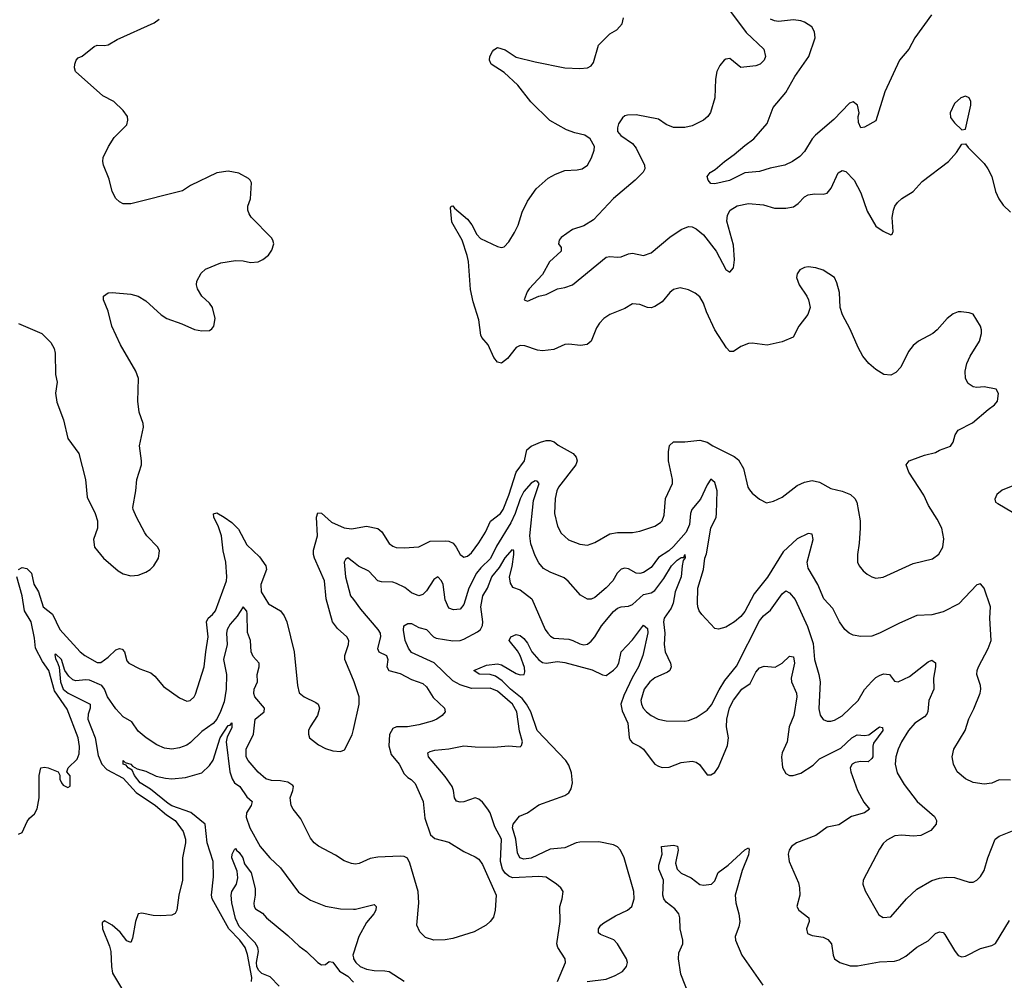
# Model space of a CAD drawing. Header units: inches. Extents: x 1694797 to 1849917, y 907313 to 1017959.
# Tile 733 of 834: x 1808217 to 1813477, y 974116 to 979247. Entities that reach past the tile are written whole.
import ezdxf

# ---------------------------------------------------------------- set-up
doc = ezdxf.new("R2010")
doc.units = ezdxf.units.IN
doc.header["$MEASUREMENT"] = 0
doc.layers.add('B8907', color=7, linetype='Continuous')
doc.layers.add('B8917', color=7, linetype='Continuous')

msp = doc.modelspace()

# ---------------------------------------------------------------- linework, layer by layer
at = {"layer": 'B8907', "color": 5}
for points, elevation in [([(1808210, 977624.9), (1808334.8, 977570), (1808383, 977523), (1808400.7, 977490), (1808406, 977466), (1808408.6, 977351.4), (1808417.1, 977310), (1808408.8, 977251.2), (1808415.9, 977204.1), (1808450.3, 977110), (1808474.4, 977010), (1808532.4, 976930), (1808568.9, 976790), (1808576.7, 976696.7), (1808620.3, 976610), (1808632.2, 976570), (1808632, 976530), (1808610.4, 976470), (1808616.4, 976430), (1808663.7, 976370), (1808743.2, 976303.2), (1808770, 976286.7), (1808810, 976276.5), (1808850, 976279.6), (1808890, 976294.9), (1808913.3, 976310), (1808933.3, 976330), (1808958.4, 976370), (1808964.5, 976410), (1808955.1, 976430), (1808896.2, 976490), (1808885.9, 976505.9), (1808840.7, 976590), (1808822.9, 976630), (1808822, 976642), (1808837.4, 976730), (1808842.6, 976790), (1808867.1, 976870), (1808868.2, 976890), (1808856.3, 976970), (1808878, 977070), (1808877, 977090), (1808854.5, 977150), (1808847.3, 977210), (1808852, 977330), (1808838, 977370), (1808755.1, 977510), (1808709.3, 977610), (1808689.2, 977690), (1808665.2, 977750), (1808664, 977770), (1808690, 977787.3), (1808710, 977790.4), (1808810, 977780.4), (1808850, 977770.4), (1808890, 977745.5), (1808973.4, 977670), (1809002.8, 977650), (1809082.5, 977622.5), (1809150, 977592.7), (1809190, 977584.4), (1809230, 977586.4), (1809244.2, 977595.8), (1809254.5, 977610), (1809261.6, 977650), (1809247, 977710), (1809230, 977732.7), (1809189.4, 977770), (1809166, 977810), (1809161.2, 977830), (1809164, 977850), (1809187.2, 977892.8), (1809210, 977914.8), (1809291.9, 977948.1), (1809370, 977960.7), (1809410, 977958.8), (1809450.6, 977950.6), (1809490, 977953.4), (1809514.9, 977965.1), (1809545.2, 977990), (1809564.1, 978015.9), (1809574.5, 978050), (1809569.3, 978070), (1809561.2, 978081.2), (1809453, 978193), (1809442.9, 978210), (1809435.6, 978230), (1809435.6, 978250), (1809449.4, 978290), (1809454.8, 978374.8), (1809449, 978390), (1809438.9, 978398.9), (1809387.2, 978427.2), (1809330, 978437), (1809270, 978429.5), (1809130, 978361.6), (1809086.4, 978333.6), (1808810, 978264.2), (1808770, 978264.2), (1808750, 978273.3), (1808730, 978291.8), (1808710, 978329.3), (1808694.9, 978394.9), (1808664, 978470), (1808660.4, 978490), (1808663.1, 978510), (1808691.6, 978570), (1808722.2, 978617.8), (1808790, 978686), (1808795.1, 978710), (1808792.3, 978730), (1808770, 978761.2), (1808719.3, 978810), (1808660.7, 978840.7), (1808514.5, 978970), (1808509.7, 978989.7), (1808511.3, 979010), (1808518.7, 979030), (1808530, 979042.4), (1808550, 979052.4), (1808615.6, 979104.4), (1808630, 979110.4), (1808670, 979108.7), (1808690, 979112.7), (1808738, 979142), (1808936, 979230), (1808962.7, 979250)], 820), ([(1808209.7, 976310.3), (1808230, 976320.9), (1808255.5, 976315.6), (1808279.4, 976290), (1808292.1, 976232.1), (1808316.5, 976190), (1808342.3, 976110), (1808392, 976072), (1808430.7, 975990), (1808540.2, 975870), (1808564, 975850), (1808630, 975812.7), (1808650, 975813.8), (1808690, 975841.8), (1808730, 975880.1), (1808750, 975887.7), (1808763.8, 975883.8), (1808777.5, 975870), (1808790, 975822), (1808800.5, 975810), (1808858.7, 975778.7), (1808917.5, 975757.5), (1808939.4, 975739.4), (1808985.9, 975685.9), (1809070, 975624.9), (1809110, 975606), (1809128, 975610), (1809149.7, 975630.3), (1809155.9, 975644.1), (1809203.2, 975790), (1809210.4, 975870), (1809223.8, 975950), (1809215.6, 976030), (1809223.5, 976050), (1809247.6, 976070), (1809262.9, 976090), (1809321.3, 976250), (1809323.8, 976270), (1809317.4, 976350), (1809304.3, 976410), (1809294.9, 976490), (1809278.4, 976538.4), (1809253.5, 976590), (1809252.1, 976607.9), (1809270, 976612.2), (1809310, 976589.2), (1809350, 976561.1), (1809385.6, 976525.6), (1809430, 976441.2), (1809498.3, 976378.3), (1809532.7, 976330), (1809535, 976310), (1809505.1, 976230), (1809507.2, 976190), (1809545.8, 976125.8), (1809610, 976088.9), (1809630, 976063.1), (1809644.2, 976030), (1809683.1, 975870), (1809700.4, 975690), (1809710, 975651.3), (1809736, 975630), (1809799, 975599), (1809810.7, 975590), (1809819.1, 975570), (1809808, 975530), (1809768.4, 975470), (1809760.4, 975450), (1809759.3, 975430), (1809765.5, 975410), (1809812.8, 975372.8), (1809850, 975354), (1809890, 975341.3), (1809930, 975337.1), (1809952.9, 975347.1), (1809993.2, 975426.8), (1810000, 975456.1)], 780), ([(1810000, 975719.7), (1809954.2, 975830), (1809954.6, 975850), (1809974.2, 975910), (1809975.1, 975930), (1809965.4, 975950), (1809914.1, 975994.1), (1809887.9, 976030), (1809853.9, 976153.9), (1809845.6, 976250), (1809791.7, 976370), (1809787, 976390), (1809786.9, 976413.1), (1809807.2, 976490), (1809802.5, 976590), (1809810, 976612.2), (1809830, 976610.2), (1809883.5, 976563.5), (1809950, 976532.9), (1809990, 976528), (1810000, 976529.8)], 780), ([(1810000, 976348.5), (1809970, 976371.5), (1809956.6, 976363.4), (1809951.1, 976348.9), (1809958, 976270), (1809984.4, 976170), (1810000, 976149)], 760), ([(1808210, 974896), (1808230, 974904.7), (1808256.5, 974963.5), (1808270, 974982), (1808295.5, 975004.5), (1808310, 975032), (1808320.5, 975090), (1808320.7, 975210), (1808330, 975251.3), (1808350, 975254.8), (1808369.1, 975250.9), (1808422, 975230), (1808431.3, 975211.3), (1808431.3, 975190), (1808441, 975170), (1808450, 975158), (1808474.6, 975145.4), (1808487.3, 975152.7), (1808487.3, 975207.3), (1808468, 975230), (1808475.3, 975250), (1808523.1, 975296.9), (1808534.6, 975325.4), (1808535.6, 975364.4), (1808529.8, 975410.2), (1808470, 975564.8), (1808402.3, 975662.3), (1808371.7, 975770), (1808338.3, 975818.3), (1808301.8, 975890), (1808296.8, 975943.2), (1808278.5, 976030), (1808242.4, 976090), (1808229.6, 976170), (1808202.3, 976270)], 780), ([(1810000, 974737.7), (1809990, 974738.9), (1809950, 974753.4), (1809904.4, 974784.4), (1809812.7, 974832.7), (1809790, 974850.4), (1809770, 974875.5), (1809718.5, 974978.5), (1809677.6, 975030), (1809667, 975050), (1809661.1, 975090), (1809676.1, 975130), (1809679.6, 975150), (1809676, 975156), (1809650, 975174), (1809610, 975180.9), (1809562.4, 975182.4), (1809531.5, 975191.5), (1809490, 975227.9), (1809436.9, 975290), (1809426.4, 975310), (1809426, 975350), (1809465.4, 975430), (1809475, 975510), (1809523.6, 975550), (1809525.2, 975570), (1809473, 975630), (1809467.8, 975647.8), (1809470.1, 975670), (1809487.8, 975710), (1809485.4, 975750), (1809496, 975790), (1809496.2, 975810), (1809464.7, 975844.7), (1809453.2, 975870), (1809449.3, 975930), (1809433.4, 975973.4), (1809432.7, 976072.7), (1809430, 976087.3), (1809410, 976110.4), (1809379.4, 976060.6), (1809341.6, 976018.4), (1809324.4, 975990), (1809321.1, 975970), (1809324.5, 975910), (1809306.5, 975830), (1809321.1, 975750), (1809319.7, 975670), (1809310, 975603.1), (1809290, 975551.2), (1809269.9, 975510), (1809250, 975487.2), (1809190, 975444.6), (1809130, 975385.4), (1809110, 975372), (1809070, 975357), (1809030, 975351), (1808990, 975356.5), (1808950, 975373.2), (1808891.8, 975410), (1808850, 975446.9), (1808815.9, 975496), (1808770, 975522.8), (1808730, 975566), (1808685.6, 975630), (1808670.4, 975670.4), (1808655.8, 975690), (1808590, 975719), (1808570, 975721.3), (1808515.9, 975715.9), (1808500.9, 975720.9), (1808479.8, 975739.8), (1808457.2, 975770), (1808440.7, 975830), (1808410, 975857.6), (1808404.4, 975855.6), (1808407.3, 975832.7), (1808417.6, 975817.6), (1808427.5, 975787.5), (1808435.7, 975710), (1808450, 975671.2), (1808476.5, 975650), (1808592.8, 975590), (1808593, 975570), (1808582.3, 975537.7), (1808580.6, 975510), (1808620.1, 975410), (1808636.8, 975316.8), (1808655.1, 975270), (1808682.5, 975242.5), (1808770, 975195.9), (1808839, 975119), (1808942, 975050), (1809000.4, 975000.4), (1809046.6, 974970), (1809089.9, 974909.9), (1809102.2, 974870), (1809103.4, 974850), (1809085.8, 974770), (1809086, 974650), (1809067.4, 974570), (1809056.2, 974490), (1809047.5, 974472.5), (1809030, 974463.8), (1808970, 974460.3), (1808930, 974462), (1808870, 974474.9), (1808850, 974470.4), (1808835.8, 974430), (1808819.6, 974340.4), (1808810, 974318), (1808790, 974326.8), (1808752.9, 974372.9), (1808710, 974410.4), (1808670, 974433), (1808657.2, 974422.8), (1808659.7, 974390), (1808697.2, 974297.2), (1808704, 974270), (1808706.6, 974190), (1808713.5, 974153.5), (1808830, 973957.6)], 760), ([(1809454.6, 974110), (1809456.9, 974130), (1809434.3, 974254.3), (1809421.4, 974290), (1809392.8, 974330), (1809334.9, 974390), (1809244.7, 974550), (1809241.1, 974570), (1809251.5, 974668.5), (1809250.4, 974749.6), (1809217.7, 974850), (1809206.9, 974950), (1809131.1, 975011.1), (1809030, 975048.3), (1809010, 975060.4), (1808916.4, 975136.4), (1808859.6, 975170), (1808829.9, 975210), (1808817.4, 975237.4), (1808796.2, 975250), (1808784.9, 975264.9), (1808768.9, 975270), (1808769.2, 975290), (1808779.6, 975279.6), (1808810, 975270.2), (1808818.9, 975258.9), (1808845.3, 975245.3), (1808890, 975233.5), (1808945.7, 975205.7), (1808996, 975196), (1809030, 975192.5), (1809101.8, 975198.2), (1809190, 975223.8), (1809230, 975262.7), (1809250, 975292), (1809287.5, 975410), (1809330, 975477.2), (1809341.5, 975478.5), (1809350, 975491.3), (1809350, 975464.2), (1809324.6, 975415.4), (1809319.1, 975390), (1809339, 975230), (1809351.1, 975191.1), (1809364.2, 975170), (1809393.4, 975150), (1809430, 975095.1), (1809458.5, 975070), (1809453.3, 975050), (1809428.8, 975010), (1809426.8, 974986.8), (1809447.2, 974930), (1809500.9, 974830), (1809553.4, 974770), (1809610, 974716.1), (1809707, 974587), (1809770, 974544.2), (1809850, 974511.8), (1809930, 974497.7), (1810000, 974496)], 740), ([(1809603.5, 974083.5), (1809554.6, 974134.6), (1809510, 974152), (1809492.8, 974170), (1809484.3, 974190), (1809482.7, 974210), (1809492.4, 974270), (1809489.3, 974290), (1809475.5, 974315.5), (1809390, 974403.9), (1809370, 974446), (1809350, 974529.3), (1809346.4, 974570), (1809350.7, 974590), (1809375.7, 974630), (1809382.4, 974662.4), (1809378.4, 974698.4), (1809349.8, 974770), (1809351.6, 974790), (1809365.1, 974814.9), (1809370, 974818.8), (1809374.4, 974810), (1809390, 974798.9), (1809409, 974770), (1809418.5, 974738.5), (1809454.2, 974690), (1809474.5, 974605.5), (1809475, 974570), (1809467.3, 974527.3), (1809469.3, 974509.3), (1809477.3, 974497.3), (1809513.8, 974473.9), (1809535.3, 974450), (1809650, 974354.2), (1809710, 974297.3), (1809748.6, 974268.6), (1809809.1, 974210), (1809830, 974198.5), (1809850, 974200.2), (1809870, 974215.3), (1809890, 974211.8), (1809925.3, 974165.3), (1809970, 974137.1), (1810000, 974106.4)], 720), ([(1810000, 974260), (1809996.8, 974250), (1810000, 974234.8)], 740)]:
    msp.add_lwpolyline(points, dxfattribs=dict(at, elevation=elevation))
at = {"layer": 'B8917', "color": 5}
for points, elevation in [([(1812013.7, 979290), (1812097.9, 979177.9), (1812191.6, 979090), (1812200.7, 979050), (1812194.5, 979030), (1812173.2, 979010), (1812150, 979000.5), (1812070, 978990.8), (1812010, 979039.1), (1811990, 979036.3), (1811981.2, 979030), (1811956.9, 979003.1), (1811940.5, 978970), (1811934.3, 978930), (1811929.7, 978830), (1811908.2, 978751.8), (1811892.3, 978730), (1811869.7, 978710.2), (1811810, 978680.4), (1811770, 978670.3), (1811710, 978670.3), (1811670, 978687.4), (1811630, 978716), (1811510, 978739.2), (1811463.6, 978736.4), (1811450, 978733.2), (1811437.2, 978722.8), (1811416.7, 978690), (1811409.9, 978670), (1811411.3, 978650), (1811429.1, 978629.1), (1811490, 978585), (1811510, 978560.3), (1811555.6, 978470), (1811556.9, 978450), (1811547.9, 978432.1), (1811504.7, 978390), (1811388.4, 978291.6), (1811281.8, 978178.2), (1811230, 978146.7), (1811170, 978126.4), (1811110, 978082.8), (1811099.3, 978070), (1811096, 978050), (1811109, 978030), (1811109, 978010), (1811046.5, 977953.5), (1811010, 977885.3), (1810938, 977810), (1810927.3, 977792.7), (1810912.7, 977750), (1810930, 977743.5), (1810990, 977769.8), (1811030, 977779.8), (1811090, 977809.8), (1811130, 977815.9), (1811170, 977829.8), (1811350, 977979), (1811370, 977982.7), (1811410, 977977.7), (1811430, 977980.2), (1811470, 977997.1), (1811490, 977999.3), (1811550, 977987.8), (1811590, 978001.4), (1811690, 978085), (1811750, 978126.5), (1811790, 978142.9), (1811810, 978140.3), (1811829.9, 978129.9), (1811870, 978096.9), (1811937.1, 978010), (1811990, 977913.3), (1812010, 977898), (1812030, 977921.2), (1812035.9, 977964.1), (1812030, 978042.8), (1811995, 978170), (1811997.3, 978202.7), (1812013.1, 978230), (1812050, 978253.3), (1812110, 978265.3), (1812190, 978257.8), (1812250, 978239.7), (1812310, 978239.7), (1812350, 978248), (1812375.6, 978264.4), (1812410, 978300.7), (1812430, 978311.5), (1812462.9, 978317.1), (1812510, 978314.7), (1812530, 978320.7), (1812552.7, 978347.3), (1812590, 978428.7), (1812610, 978441.2), (1812630, 978436), (1812675.6, 978390), (1812710, 978322.7), (1812744.5, 978224.5), (1812790, 978144.5), (1812830, 978117.2), (1812870, 978098), (1812878, 978102), (1812883.6, 978116.4), (1812878, 978190), (1812884.9, 978230), (1812892.4, 978250), (1812906.7, 978270), (1812930, 978291.6), (1812990, 978329.4), (1813037.6, 978382.4), (1813179.5, 978490), (1813222.4, 978537.6), (1813250, 978582), (1813270, 978584), (1813284.2, 978564.2), (1813370, 978478.4), (1813389.7, 978450), (1813409.8, 978409.8), (1813429.7, 978330), (1813447.1, 978290), (1813470, 978255.6), (1813510, 978219.5)], 760), ([(1813087.7, 979272.3), (1812998.3, 979150), (1812967, 979090), (1812916.9, 979030), (1812837.8, 978862.2), (1812790, 978707.3), (1812730, 978672.3), (1812710, 978669.2), (1812698, 978698), (1812696.4, 978730), (1812700.8, 978750), (1812692.2, 978790), (1812670, 978808.7), (1812650, 978801.8), (1812565.5, 978714.5), (1812468, 978630), (1812450.1, 978609.9), (1812410, 978542.7), (1812384.4, 978515.6), (1812346, 978490), (1812304.9, 978470), (1812226.6, 978453.4), (1812170, 978435.9), (1812090, 978429), (1812008.6, 978388.6), (1811930, 978369.8), (1811910, 978372.3), (1811895, 978390), (1811889.2, 978410), (1811904.7, 978430), (1811932.7, 978447.3), (1811981.6, 978490), (1812034, 978526), (1812090, 978575.6), (1812138.7, 978610), (1812210, 978692.7), (1812241.9, 978778.1), (1812310, 978857.8), (1812357.2, 978942.8), (1812433.3, 979050), (1812466.5, 979150), (1812462.3, 979182.3), (1812448.5, 979208.5), (1812410, 979234.2), (1812390, 979241.6), (1812350, 979246.6), (1812270, 979238), (1812250, 979240.4), (1812227.8, 979250)], 740), ([(1810000, 976529.8), (1810070, 976542.2), (1810129.4, 976529.4), (1810151.6, 976511.6), (1810190, 976448.7), (1810210, 976434.3), (1810228.3, 976428.3), (1810270, 976424.9), (1810350, 976431.4), (1810410, 976460.5), (1810490, 976463.9), (1810510, 976460.9), (1810532.4, 976450), (1810549.3, 976430), (1810570, 976390.4), (1810581.8, 976381.8), (1810590, 976376.4), (1810610, 976381.1), (1810630, 976398.9), (1810670, 976451.6), (1810705, 976510), (1810732.3, 976567.7), (1810786, 976610), (1810799.2, 976630), (1810830, 976707.7), (1810869.9, 976830), (1810912.9, 976890), (1810926, 976950), (1810950, 976969.2), (1810998.7, 976990), (1811030, 976999.5), (1811050, 976999.1), (1811071.7, 976991.7), (1811094.3, 976974.3), (1811173.4, 976930), (1811190.4, 976910), (1811194.4, 976890), (1811188, 976870), (1811095.8, 976750), (1811086.5, 976730), (1811077.8, 976690), (1811074.2, 976610), (1811090, 976540.7), (1811110, 976503.8), (1811148.2, 976468.2), (1811210, 976444.6), (1811250, 976440.9), (1811290, 976453.8), (1811370, 976499.7), (1811410, 976508.2), (1811490, 976507.9), (1811530, 976514.6), (1811610, 976540.9), (1811639.6, 976560.4), (1811650, 976570.6), (1811660.6, 976599.4), (1811667, 976690), (1811704.4, 976770), (1811704.7, 976790), (1811683.5, 976890), (1811682.2, 976937.8), (1811687.5, 976972.5), (1811710, 976992.6), (1811770, 976991.9), (1811850, 977000.2), (1811890, 976990.3), (1811920.4, 976970), (1812033.7, 976913.7), (1812056.5, 976896.5), (1812082.8, 976850), (1812107.6, 976750), (1812115.8, 976735.8), (1812130, 976718), (1812170, 976685.5), (1812206.2, 976666.2), (1812244.4, 976675.6), (1812290, 976697.1), (1812370, 976758.7), (1812410, 976776), (1812450, 976785.5), (1812490, 976776.5), (1812550, 976742.2), (1812610, 976728.5), (1812655.6, 976710), (1812678.5, 976690), (1812689, 976670), (1812706.7, 976570), (1812707.6, 976530), (1812702.4, 976450), (1812692.7, 976390), (1812693.4, 976350), (1812702, 976330), (1812722.9, 976302.9), (1812744.4, 976284.4), (1812770, 976270.4), (1812790, 976264.4), (1812830, 976268.5), (1812990, 976341.7), (1813093.3, 976366.7), (1813127.6, 976392.4), (1813148.2, 976430), (1813154.2, 976474.1), (1813143, 976530), (1813118.7, 976578.7), (1813072.3, 976652.3), (1813047, 976707), (1812967.6, 976830), (1812952, 976870), (1812969.2, 976890), (1812983.8, 976896.2), (1813050, 976920.5), (1813110, 976934.9), (1813130, 976948.2), (1813190, 976968.2), (1813204.5, 976990), (1813215.1, 977030), (1813230, 977054.8), (1813307, 977093), (1813390, 977165.5), (1813425.2, 977190), (1813441.2, 977210), (1813446.6, 977250), (1813433.6, 977273.6), (1813370, 977285.1), (1813330, 977282.4), (1813310, 977286), (1813283.5, 977303.5), (1813269.6, 977329.6), (1813267.6, 977370), (1813276.2, 977410), (1813294.5, 977450), (1813343.7, 977530), (1813354.5, 977570), (1813355.1, 977590), (1813349.4, 977610), (1813310, 977674), (1813290, 977681.2), (1813246.3, 977686.3), (1813230, 977686.6), (1813203.4, 977676.6), (1813171, 977650), (1813118.8, 977590), (1813094.8, 977570), (1813018.8, 977530), (1812990, 977506.6), (1812965.1, 977474.9), (1812924.4, 977390), (1812897.6, 977362.4), (1812870, 977348.2), (1812832.5, 977352.5), (1812790, 977378), (1812753.3, 977410), (1812722, 977450), (1812696.3, 977496.3), (1812653.9, 977593.9), (1812612.3, 977670), (1812600.9, 977710), (1812596, 977790), (1812582, 977842), (1812569.3, 977869.3), (1812509.5, 977909.5), (1812470, 977920.9), (1812430, 977926), (1812410, 977922.7), (1812384.7, 977910), (1812371, 977890), (1812366.8, 977870), (1812380.7, 977830), (1812422, 977770), (1812430.6, 977750), (1812439.1, 977710), (1812428.2, 977671.8), (1812378.8, 977610), (1812348.2, 977551.8), (1812290, 977525.6), (1812210, 977508), (1812130, 977519.6), (1812110, 977516.9), (1812070, 977500.5), (1812030, 977475.1), (1812010, 977474.5), (1811993.4, 977493.4), (1811931.1, 977590), (1811885.7, 977685.7), (1811870, 977732.7), (1811850, 977767), (1811825.6, 977785.6), (1811790, 977803.6), (1811744.7, 977815.3), (1811710, 977806.6), (1811690, 977789.3), (1811650, 977739.3), (1811610, 977714.5), (1811590, 977707.3), (1811570.5, 977709.5), (1811530, 977725.1), (1811490, 977729.4), (1811450, 977704.5), (1811368.7, 977671.3), (1811337.3, 977650), (1811313.5, 977626.5), (1811298.7, 977601.3), (1811270, 977529), (1811248.4, 977511.6), (1811212.8, 977507.2), (1811150, 977514), (1811130, 977511.1), (1811070, 977485.7), (1811010, 977477.8), (1810982.3, 977482.3), (1810915.6, 977504.4), (1810890, 977506.3), (1810870, 977495.6), (1810822.6, 977437.4), (1810790, 977412), (1810770, 977417), (1810750, 977442.9), (1810719.8, 977510), (1810685.1, 977550), (1810681, 977561), (1810670, 977644.5), (1810640.2, 977740.2), (1810625.3, 977805.3), (1810614.7, 977954.7), (1810608, 977988), (1810580.7, 978070), (1810525.7, 978165.7), (1810518, 978242), (1810522, 978250), (1810530, 978253), (1810539.9, 978239.9), (1810610, 978180.7), (1810632, 978152), (1810659, 978099), (1810678, 978078), (1810770, 978035), (1810790, 978030.2), (1810805.5, 978034.5), (1810830, 978060.2), (1810860.8, 978110), (1810879.6, 978150), (1810901.8, 978218.2), (1810930, 978278.4), (1810976.6, 978343.4), (1811040, 978400), (1811078.6, 978421.4), (1811130, 978441.1), (1811195.9, 978444.1), (1811222, 978450), (1811249.5, 978470.5), (1811271.7, 978508.3), (1811286.6, 978550), (1811287, 978570), (1811265.1, 978610), (1811236, 978630), (1811182, 978642), (1811138.1, 978658.1), (1811049.1, 978709.1), (1810947.8, 978807.8), (1810877.9, 978897.9), (1810805.1, 978965.1), (1810735.1, 979010), (1810726.4, 979030), (1810728.9, 979050), (1810743.3, 979076.7), (1810750, 979086.4), (1810770, 979097.6), (1810810, 979086), (1810870, 979047.1), (1810970, 979022), (1811129, 978989), (1811210, 978986.3), (1811250, 978990.5), (1811270, 979000.7), (1811282, 979018), (1811309.8, 979110.2), (1811370, 979170.6), (1811407, 979193), (1811434.9, 979225.1), (1811443.3, 979256.7)], 780), ([(1813510, 975185.3), (1813450, 975187), (1813410, 975168.8), (1813370, 975163.1), (1813310, 975172), (1813270, 975192.2), (1813226, 975230), (1813204.9, 975270), (1813198.7, 975310), (1813207, 975350), (1813267.6, 975450), (1813287.1, 975512.9), (1813314.2, 975565.8), (1813348.1, 975650), (1813352.4, 975670), (1813350.3, 975690), (1813330.4, 975750), (1813332.2, 975770), (1813338.7, 975790), (1813391.1, 975888.9), (1813406.3, 975930), (1813400.3, 976050), (1813402.6, 976110), (1813370, 976211), (1813350, 976233.4), (1813330, 976228), (1813234.1, 976125.9), (1813150, 976084.2), (1813090, 976067.5), (1813010, 976064.9), (1812916.2, 976023.8), (1812810.9, 975969.1), (1812770, 975954.6), (1812710, 975951.7), (1812670, 975958.7), (1812647.7, 975970), (1812624.4, 975990), (1812596.4, 976030), (1812561.5, 976101.5), (1812512.5, 976152.5), (1812480.2, 976230), (1812430, 976317.6), (1812423.9, 976350), (1812456.6, 976470), (1812450, 976498), (1812430, 976503.1), (1812370, 976473.4), (1812296, 976404), (1812211, 976269), (1812139.9, 976180.1), (1812090, 976086.3), (1812070, 976059.6), (1812034.7, 976030), (1811990, 976002.6), (1811950.5, 975990.5), (1811930, 975995.5), (1811860.3, 976070), (1811846.7, 976090), (1811839.5, 976110), (1811838.4, 976130), (1811840.3, 976210), (1811869.2, 976310), (1811876.9, 976370), (1811885.9, 976394.1), (1811909.6, 976530), (1811936.8, 976590), (1811939.3, 976610), (1811942.3, 976730), (1811930, 976775.5), (1811910, 976792.7), (1811890, 976763), (1811853.6, 976686.4), (1811807.7, 976630), (1811801.2, 976610), (1811794.4, 976550), (1811777.2, 976510), (1811710, 976433.1), (1811684.7, 976410), (1811630, 976374.4), (1811590, 976320.2), (1811550, 976294.3), (1811530, 976288.1), (1811510, 976290.2), (1811470, 976312.9), (1811450, 976317.5), (1811430, 976311.2), (1811409.3, 976290.7), (1811386.4, 976250), (1811350, 976211.5), (1811290, 976160.3), (1811270, 976152), (1811250, 976152.2), (1811212.8, 976172.7), (1811147.7, 976247.7), (1811125.7, 976265.7), (1811050, 976296.2), (1811015.9, 976315.9), (1810990, 976344.9), (1810970, 976382.6), (1810946.8, 976446.9), (1810942.5, 976490), (1810962.2, 976677.8), (1810991.6, 976770), (1810982, 976782), (1810970, 976784), (1810950, 976771.7), (1810910, 976726.8), (1810890, 976687.7), (1810863.3, 976610), (1810840.3, 976559.7), (1810764.9, 976435.1), (1810731.4, 976368.6), (1810680.5, 976319.5), (1810657.9, 976290), (1810615.6, 976210), (1810590, 976122.4), (1810570, 976098.9), (1810534.9, 976094.9), (1810510, 976103.8), (1810490, 976147.3), (1810478.7, 976230), (1810470, 976250.2), (1810450, 976271.4), (1810430, 976256), (1810390, 976196.2), (1810370, 976177.3), (1810350, 976170.2), (1810310, 976185.8), (1810273.7, 976213.7), (1810230, 976236.1), (1810210, 976241.5), (1810150, 976243.5), (1810130, 976250.2), (1810081.9, 976301.9), (1810027.5, 976327.5), (1810000, 976348.5)], 760), ([(1813550, 976767.9), (1813466.1, 976733.9), (1813437.6, 976710), (1813426.6, 976686.6), (1813429.6, 976670), (1813441.8, 976661.8), (1813590, 976575.8)], 760), ([(1811089.8, 974110), (1811132.4, 974210), (1811131.1, 974230), (1811092.2, 974290), (1811086.2, 974310), (1811104.4, 974430), (1811102.7, 974510), (1811115.8, 974550), (1811120.9, 974590), (1811107, 974610), (1811084.5, 974630), (1811030, 974666), (1810990, 974669.8), (1810850, 974663.7), (1810830, 974671), (1810810, 974687.9), (1810796.1, 974710), (1810786.2, 974750), (1810790.4, 974870), (1810755.9, 974935.9), (1810730, 975009.6), (1810717.8, 975030), (1810690, 975066.6), (1810670, 975082.6), (1810650, 975089.7), (1810590, 975068.1), (1810570, 975066.3), (1810550, 975072.8), (1810539.8, 975090), (1810535.2, 975130), (1810527.4, 975150), (1810490, 975203.5), (1810401, 975310), (1810398, 975330), (1810410, 975338.5), (1810434.3, 975345.7), (1810510, 975352.4), (1810590, 975368.1), (1810650, 975362), (1810750, 975361.4), (1810827.9, 975367.9), (1810890, 975362.8), (1810897.2, 975370), (1810902.4, 975390), (1810886.8, 975446.9), (1810872, 975550), (1810849.4, 975590), (1810770, 975660.4), (1810730, 975676.1), (1810630, 975675.2), (1810570, 975693.6), (1810530, 975716.1), (1810431.2, 975811.2), (1810310, 975867.5), (1810293.3, 975890), (1810276.7, 975930), (1810266.8, 975986.8), (1810269.2, 976010), (1810290, 976021.2), (1810310, 976021.7), (1810350, 975999.4), (1810390, 975990.2), (1810427.8, 975950), (1810442.5, 975942.5), (1810530.5, 975929.5), (1810569.3, 975930.7), (1810590, 975937.9), (1810663.1, 975976.9), (1810678, 975990), (1810689.3, 976010.7), (1810691.8, 976030), (1810680.9, 976110), (1810691.2, 976168.8), (1810715.2, 976210), (1810738.7, 976270), (1810779.3, 976320.7), (1810810, 976371.8), (1810850, 976416.5), (1810855.5, 976410), (1810854.8, 976390), (1810846.6, 976326.6), (1810832.4, 976270), (1810837.1, 976237.1), (1810850, 976216.5), (1810890, 976200.9), (1810953, 976153), (1811023.5, 975990), (1811037.8, 975970), (1811053.1, 975953.1), (1811070, 975942.7), (1811150, 975937.2), (1811171.6, 975931.6), (1811210, 975912.4), (1811230, 975908.1), (1811250, 975911.8), (1811270, 975926.5), (1811289.8, 975950), (1811325, 976010), (1811390, 976086.4), (1811410, 976103.8), (1811430, 976110.9), (1811470, 976113.4), (1811490, 976123.8), (1811550, 976176.4), (1811590, 976185.3), (1811610, 976198.6), (1811657.9, 976262.1), (1811699.4, 976330), (1811730, 976360.1), (1811750, 976373.7), (1811765.1, 976374.9), (1811771, 976391), (1811772.9, 976372.9), (1811761.5, 976358.5), (1811755.3, 976330), (1811750.1, 976270), (1811719, 976190), (1811707.6, 976130), (1811696.6, 976103.4), (1811659.8, 976050), (1811655.6, 976030), (1811664.2, 975970), (1811660.1, 975910), (1811664.8, 975870), (1811693, 975810), (1811698, 975790), (1811689.3, 975770.7), (1811678.3, 975761.7), (1811610, 975731.9), (1811583.6, 975710), (1811553.4, 975670), (1811535.8, 975610), (1811538.5, 975590), (1811548, 975570), (1811564.6, 975550), (1811590.4, 975530), (1811628, 975510), (1811670, 975500.8), (1811770, 975499), (1811790, 975502.7), (1811830, 975520.2), (1811890, 975559.1), (1811912.9, 975587.1), (1811953, 975667), (1811983.4, 975716.6), (1812046.2, 975793.8), (1812170, 976036.3), (1812190, 976062), (1812227.4, 976092.6), (1812290, 976180.9), (1812310, 976195.2), (1812330, 976186), (1812360.1, 976150), (1812425.5, 976005.5), (1812455.5, 975915.5), (1812463.3, 975830), (1812486.5, 975750), (1812493.2, 975710), (1812485.6, 975565.6), (1812492.5, 975532.5), (1812510, 975508.5), (1812530, 975500.3), (1812550, 975500.2), (1812570, 975504.7), (1812610, 975528.3), (1812695.9, 975610), (1812730.9, 975669.1), (1812768.4, 975711.6), (1812790, 975732.9), (1812810, 975744.5), (1812832.2, 975752.2), (1812862.8, 975750), (1812890, 975714), (1812910, 975710.4), (1812970, 975738.2), (1813070, 975817.4), (1813090, 975824.9), (1813110, 975810.7), (1813110.2, 975790), (1813098.3, 975730), (1813099.6, 975670), (1813072.9, 975610), (1813068.2, 975551.8), (1813062.9, 975537.1), (1813050, 975522.7), (1812999.6, 975490), (1812964.7, 975450), (1812928.4, 975390), (1812910.2, 975350), (1812897.8, 975310), (1812893.4, 975270), (1812904.3, 975224.3), (1812941.2, 975161.2), (1813011.6, 975071.6), (1813103.7, 974990), (1813114, 974970), (1813112.4, 974950), (1813084.1, 974915.9), (1813030.9, 974889.1), (1812990, 974885), (1812930, 974890.7), (1812892.5, 974887.5), (1812850, 974864.7), (1812830, 974845.6), (1812810, 974817), (1812722.8, 974650), (1812720.7, 974630), (1812734, 974594), (1812805.8, 974465.8), (1812830, 974451), (1812870, 974454.8), (1812954, 974550), (1813010, 974602.4), (1813090, 974648.7), (1813130, 974661.1), (1813170, 974667.2), (1813210, 974664.9), (1813290, 974639.1), (1813310, 974640.7), (1813330, 974650.7), (1813350, 974670.7), (1813370, 974702.8), (1813389.7, 974770), (1813428.8, 974870), (1813450, 974885.8), (1813530, 974916.9)], 740), ([(1810000, 976149), (1810038, 976098), (1810130.6, 975990), (1810142.3, 975970), (1810143.8, 975950), (1810127.8, 975887.8), (1810135.1, 975870), (1810176.8, 975850), (1810183.2, 975830), (1810178.3, 975790), (1810188.6, 975770), (1810250, 975755.2), (1810310, 975721.7), (1810370, 975700.5), (1810390, 975683.7), (1810425.8, 975625.8), (1810486, 975570), (1810489.3, 975550), (1810473.2, 975530), (1810445.2, 975510), (1810420.7, 975499.3), (1810350, 975480.2), (1810288, 975470), (1810230, 975469.3), (1810210, 975461.3), (1810192.1, 975427.9), (1810188.2, 975368.2), (1810201.6, 975321.6), (1810243.7, 975270), (1810270, 975218.3), (1810290, 975199.2), (1810308.9, 975188.9), (1810330, 975166.6), (1810371.5, 975071.5), (1810382, 974982), (1810412.2, 974892.2), (1810433.9, 974873.9), (1810510, 974852.8), (1810590, 974804), (1810650, 974776), (1810670, 974763.5), (1810690, 974734.7), (1810761.5, 974570), (1810757.7, 974490), (1810747.2, 974452.8), (1810731, 974429), (1810709.3, 974410), (1810644.6, 974375.4), (1810530, 974338.9), (1810490, 974331.6), (1810430, 974330.3), (1810384.4, 974344.4), (1810354, 974374), (1810338.7, 974410), (1810348.9, 974530), (1810345.7, 974590), (1810301.5, 974741.5), (1810288.7, 974768.7), (1810270, 974777.6), (1810250, 974778.7), (1810130, 974773.7), (1810090, 974765.7), (1810030, 974740.3), (1810010, 974736.5), (1810000, 974737.7)], 760), ([(1811247.6, 974110), (1811350, 974122), (1811398.8, 974141.2), (1811436.8, 974163.2), (1811459.1, 974190), (1811463.5, 974210), (1811459.2, 974230), (1811411.2, 974311.2), (1811391.1, 974331.1), (1811319.9, 974359.9), (1811309.8, 974370), (1811309.8, 974390), (1811321.4, 974410), (1811337.4, 974422.6), (1811399.9, 974460.1), (1811464.7, 974490), (1811486.9, 974510), (1811500.4, 974550), (1811498.5, 974590), (1811445.7, 974770), (1811426.2, 974810), (1811410, 974828.7), (1811390, 974839.1), (1811310, 974855.3), (1811210, 974854.1), (1811189.8, 974849.8), (1811130, 974822.4), (1811050, 974815.3), (1810950, 974767.3), (1810910, 974762.8), (1810889, 974770), (1810876.3, 974796.3), (1810867.6, 974870), (1810849.5, 974930), (1810853.8, 974950), (1810887.5, 974992.5), (1810930, 975010.1), (1810990, 975053.7), (1811130, 975103.2), (1811150, 975116.2), (1811162.2, 975137.8), (1811169.4, 975170), (1811164.5, 975224.5), (1811150, 975265.1), (1811135.2, 975290), (1810982, 975450), (1810947.6, 975550), (1810924.6, 975590), (1810900.6, 975620.6), (1810839.4, 975670), (1810794.6, 975714.6), (1810759.6, 975739.6), (1810730, 975748.8), (1810671, 975751), (1810642.7, 975770), (1810710, 975798.5), (1810770, 975805.5), (1810790, 975801.3), (1810870, 975753.6), (1810890, 975747.4), (1810911.1, 975748.9), (1810916, 975764), (1810913.6, 975786.4), (1810890.8, 975850.8), (1810876.4, 975876.4), (1810830.9, 975930), (1810840.9, 975950), (1810870, 975963.6), (1810890, 975958.2), (1810910, 975941.7), (1810930, 975916.8), (1810953.4, 975870), (1810990, 975827.5), (1811010, 975814), (1811030, 975810.2), (1811090, 975818), (1811130, 975814), (1811274.4, 975774.4), (1811330, 975747), (1811350, 975744.2), (1811390, 975771.6), (1811407.2, 975790), (1811417.3, 975810), (1811430, 975870.4), (1811490, 975935.2), (1811550, 976011.8), (1811570, 975995.3), (1811572.5, 975972.5), (1811546.2, 975850), (1811522.2, 975790), (1811488.4, 975731.6), (1811443.5, 975636.5), (1811429.1, 975590), (1811434.7, 975554.7), (1811464.9, 975490), (1811472.1, 975412.1), (1811477.9, 975397.9), (1811490, 975383.5), (1811530, 975365.4), (1811550, 975350.2), (1811590, 975294.3), (1811610.8, 975270.8), (1811630, 975258.8), (1811650, 975252.9), (1811686.5, 975253.5), (1811750, 975279.1), (1811810, 975286), (1811830, 975281.3), (1811847.9, 975267.9), (1811890, 975213.4), (1811910, 975212.7), (1811930, 975224.9), (1811950, 975254.9), (1811998.4, 975370), (1812003.4, 975410), (1811992.6, 975470), (1811993.8, 975510), (1812008.5, 975571.5), (1812030, 975611.4), (1812075.6, 975670), (1812118.4, 975701.6), (1812150, 975762.2), (1812170, 975784), (1812193.2, 975793.2), (1812252.4, 975787.6), (1812289.6, 975810), (1812330, 975846.4), (1812350, 975844), (1812355.3, 975810), (1812338.3, 975730), (1812339.5, 975710), (1812366.7, 975650), (1812368.3, 975630), (1812353, 975530), (1812327.7, 975470), (1812316.6, 975390), (1812290.2, 975330), (1812287.3, 975310), (1812291.5, 975251.5), (1812310, 975220.5), (1812330, 975210.4), (1812348.9, 975208.9), (1812390, 975221.3), (1812455.4, 975264.6), (1812490, 975298), (1812604.2, 975355.8), (1812663.1, 975410), (1812690, 975426.3), (1812730, 975422.7), (1812753.9, 975426.1), (1812810, 975470.2), (1812826.8, 975466.8), (1812828.2, 975450), (1812778, 975382), (1812773.7, 975366.3), (1812774, 975310), (1812770, 975300.5), (1812750, 975282.7), (1812710, 975285.1), (1812680.3, 975279.7), (1812664, 975270), (1812654, 975250), (1812656.3, 975230), (1812693, 975130), (1812726.9, 975066.9), (1812756.4, 975030), (1812730.7, 975010), (1812660.4, 974990), (1812593.4, 974946.6), (1812530, 974934), (1812470.1, 974889.9), (1812366.5, 974850), (1812340.7, 974830), (1812327.3, 974810), (1812322, 974790), (1812327, 974750), (1812376.7, 974636.7), (1812383.3, 974610), (1812384.1, 974570), (1812368.2, 974510), (1812379.3, 974490), (1812432.7, 974450), (1812434, 974430), (1812420.3, 974390), (1812425.4, 974365.4), (1812450, 974354.9), (1812510, 974346.5), (1812534.4, 974334.4), (1812553.7, 974310), (1812562.2, 974250), (1812570.3, 974230), (1812598, 974210), (1812653.5, 974193.5), (1812692.2, 974192.2), (1812810, 974214.8), (1812890, 974218.5), (1812914.9, 974225.1), (1812950, 974244.5), (1813010, 974292.2), (1813070, 974326.3), (1813110, 974365.5), (1813130, 974375.2), (1813150, 974370.3), (1813159.5, 974359.5), (1813210, 974274), (1813230, 974248.8), (1813250, 974240.9), (1813270, 974244.4), (1813350, 974285), (1813410, 974301.2), (1813430, 974311.8), (1813505.3, 974434.7)], 720), ([(1810000, 975456.1), (1810031.1, 975590), (1810031.2, 975630), (1810004, 975710), (1810000, 975719.7)], 780), ([(1811795.9, 974030), (1811748.5, 974148.5), (1811736.5, 974230), (1811737.9, 974262.1), (1811758.8, 974310), (1811760.1, 974330), (1811746, 974390), (1811743.4, 974450), (1811737.7, 974470), (1811717.1, 974497.1), (1811670, 974533.8), (1811657.5, 974550), (1811651.9, 974570), (1811655.4, 974650), (1811631.8, 974710), (1811631.9, 974730), (1811648.9, 974790), (1811645.2, 974830), (1811710, 974838), (1811731.8, 974831.8), (1811734.7, 974810), (1811721.2, 974741.2), (1811728.5, 974710), (1811750, 974688.8), (1811803.4, 974663.4), (1811850, 974628), (1811870, 974623), (1811912.7, 974630), (1811930, 974647.3), (1811947.9, 974692.1), (1812001.4, 974730), (1812090, 974812.2), (1812110, 974822.8), (1812114.7, 974814.7), (1812110, 974786), (1812077.1, 974702.9), (1812038.8, 974570), (1812042.3, 974530), (1812059.2, 974470), (1812064, 974430), (1812059.6, 974400.4), (1812039, 974350), (1812040.6, 974330), (1812074.2, 974250), (1812187.8, 974090)], 680), ([(1810000, 974496), (1810010, 974495.8), (1810110, 974520.3), (1810121.3, 974510), (1810119.6, 974490), (1810109.1, 974470), (1810070, 974424), (1810028.6, 974350), (1810000, 974260)], 740), ([(1810000, 974234.8), (1810001, 974230), (1810012.9, 974210), (1810035.8, 974190), (1810070, 974174.3), (1810110, 974167.2), (1810167, 974167), (1810190, 974162.2), (1810271.2, 974111.2)], 740)]:
    msp.add_lwpolyline(points, dxfattribs=dict(at, elevation=elevation))
at = {"layer": 'B8917', "color": 5, "elevation": 760}
msp.add_lwpolyline([(1813270, 978839), (1813244.7, 978830), (1813210, 978799), (1813188, 978750), (1813190, 978724.7), (1813210, 978696), (1813250, 978658), (1813270, 978662), (1813298.7, 978790), (1813298.4, 978810), (1813290, 978829)], close=True, dxfattribs=at)

doc.saveas('drawing.dxf')
